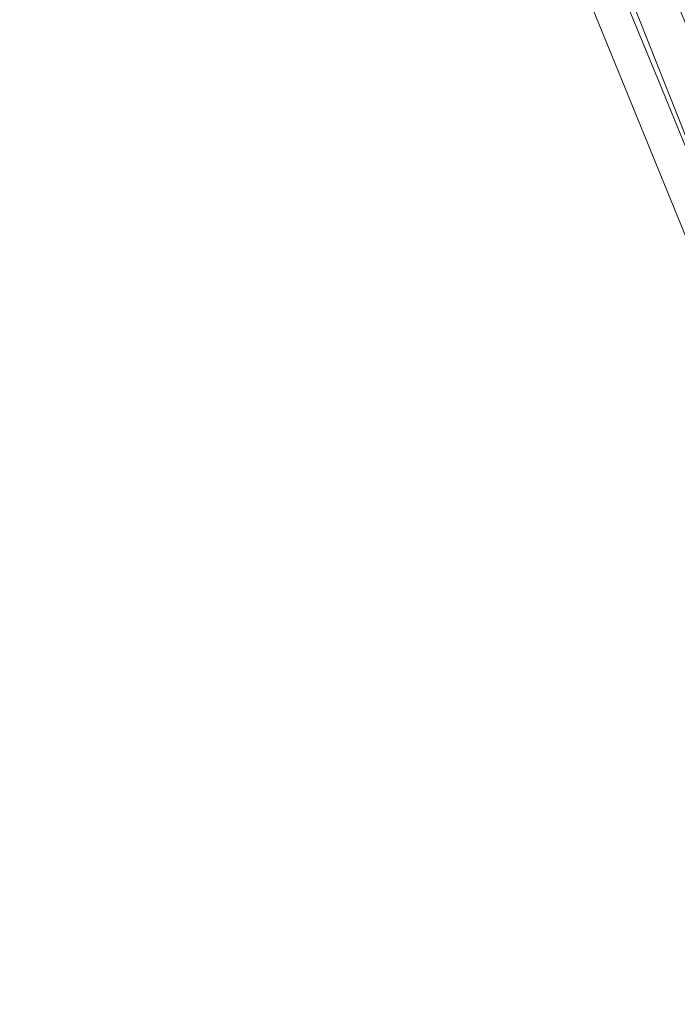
# Model space of a CAD drawing. Extents: x 184422 to 188298, y 343471 to 350189.
# Tile 311 of 513: x 186754 to 186812, y 348362 to 348448. Entities that reach past the tile are written whole.
import ezdxf

# ---------------------------------------------------------------- set-up
doc = ezdxf.new("R2010")
doc.units = 0
for name, color, linetype, lineweight in [('B-WA-GR-BOUWLAND-GV', 252, 'Continuous', 13), ('B-WA-OG-TERREIN_CULTUURSCHEIDING-GV', 252, 'Continuous', 18), ('B-WA-VH-VERHARDING_ASFALT-GV', 252, 'Continuous', 18), ('B-WA-VH-VERHARDING_GRASBETONSTEEN-GV', 252, 'Continuous', 18)]:
    doc.layers.add(name, color=color, linetype=linetype, lineweight=lineweight)

msp = doc.modelspace()

# ---------------------------------------------------------------- linework, layer by layer
at = {"layer": 'B-WA-GR-BOUWLAND-GV', "flags": 128}
msp.add_lwpolyline([(186836.638, 348361.523), (186834.987, 348370.827), (186830.091, 348386.752), (186823.902, 348401.414), (186819.295, 348412.327), (186792.306, 348478.478), (186754.228, 348574.366)], dxfattribs=at)
msp.add_lwpolyline([(186836.638, 348361.523), (186834.987, 348370.827), (186830.091, 348386.752), (186823.902, 348401.414), (186819.295, 348412.327), (186792.306, 348478.478), (186754.228, 348574.366)], dxfattribs=at)
msp.add_lwpolyline([(186836.638, 348361.523), (186834.987, 348370.827), (186830.091, 348386.752), (186823.902, 348401.414), (186819.295, 348412.327), (186792.306, 348478.478), (186754.228, 348574.366)], dxfattribs=at)
at = {"layer": 'B-WA-OG-TERREIN_CULTUURSCHEIDING-GV', "flags": 128}
msp.add_lwpolyline([(186754.228, 348574.366), (186792.306, 348478.478), (186819.295, 348412.327), (186823.902, 348401.414), (186824.845, 348401.788), (186826.528, 348402.483), (186810.246, 348442.325), (186791.699, 348487.222), (186782.404, 348509.849), (186773.024, 348532.865)], dxfattribs=at)
msp.add_lwpolyline([(186754.228, 348574.366), (186792.306, 348478.478), (186819.295, 348412.327), (186823.902, 348401.414), (186824.845, 348401.788), (186826.528, 348402.483), (186810.246, 348442.325), (186791.699, 348487.222), (186782.404, 348509.849), (186773.024, 348532.865)], dxfattribs=at)
msp.add_lwpolyline([(186754.228, 348574.366), (186792.306, 348478.478), (186819.295, 348412.327), (186823.902, 348401.414), (186824.845, 348401.788), (186826.528, 348402.483), (186810.246, 348442.325), (186791.699, 348487.222), (186782.404, 348509.849), (186773.024, 348532.865)], dxfattribs=at)
at = {"layer": 'B-WA-VH-VERHARDING_ASFALT-GV', "flags": 128}
msp.add_lwpolyline([(186830.595, 348403.67), (186817.108, 348437.291), (186813.149, 348445.993), (186803.947, 348468.601), (186794.053, 348492.303), (186784.817, 348514.746), (186777.52, 348532.588), (186771.079, 348548.676), (186766.185, 348561.75), (186763.048, 348569.267), (186761, 348575.373), (186757.375, 348574.923), (186760.472, 348566.036), (186763.031, 348559.195), (186769.686, 348542.382), (186783.492, 348509.18), (186794.009, 348483.327), (186804.001, 348459.228), (186812.751, 348437.131), (186828.909, 348398.492)], dxfattribs=at)
msp.add_lwpolyline([(186830.595, 348403.67), (186817.108, 348437.291), (186813.149, 348445.993), (186803.947, 348468.601), (186794.053, 348492.303), (186784.817, 348514.746), (186777.52, 348532.588), (186771.079, 348548.676), (186766.185, 348561.75), (186763.048, 348569.267), (186761, 348575.373), (186757.375, 348574.923), (186760.472, 348566.036), (186763.031, 348559.195), (186769.686, 348542.382), (186783.492, 348509.18), (186794.009, 348483.327), (186804.001, 348459.228), (186812.751, 348437.131), (186828.909, 348398.492)], dxfattribs=at)
msp.add_lwpolyline([(186830.595, 348403.67), (186817.108, 348437.291), (186813.149, 348445.993), (186803.947, 348468.601), (186794.053, 348492.303), (186784.817, 348514.746), (186777.52, 348532.588), (186771.079, 348548.676), (186766.185, 348561.75), (186763.048, 348569.267), (186761, 348575.373), (186757.375, 348574.923), (186760.472, 348566.036), (186763.031, 348559.195), (186769.686, 348542.382), (186783.492, 348509.18), (186794.009, 348483.327), (186804.001, 348459.228), (186812.751, 348437.131), (186828.909, 348398.492)], dxfattribs=at)
at = {"layer": 'B-WA-VH-VERHARDING_GRASBETONSTEEN-GV', "flags": 128}
for points in [[(186828.909, 348398.492), (186812.751, 348437.131), (186804.001, 348459.228), (186794.009, 348483.327), (186783.492, 348509.18), (186769.686, 348542.382), (186763.031, 348559.195), (186760.472, 348566.036), (186757.375, 348574.923), (186757.298, 348575.144), (186755.823, 348577.05)], [(186828.909, 348398.492), (186812.751, 348437.131), (186804.001, 348459.228), (186794.009, 348483.327), (186783.492, 348509.18), (186769.686, 348542.382), (186763.031, 348559.195), (186760.472, 348566.036), (186757.375, 348574.923), (186757.298, 348575.144), (186755.823, 348577.05)], [(186828.909, 348398.492), (186812.751, 348437.131), (186804.001, 348459.228), (186794.009, 348483.327), (186783.492, 348509.18), (186769.686, 348542.382), (186763.031, 348559.195), (186760.472, 348566.036), (186757.375, 348574.923), (186757.298, 348575.144), (186755.823, 348577.05)], [(186791.699, 348487.222), (186810.246, 348442.325), (186826.528, 348402.483)], [(186791.699, 348487.222), (186810.246, 348442.325), (186826.528, 348402.483)], [(186791.699, 348487.222), (186810.246, 348442.325), (186826.528, 348402.483)]]:
    msp.add_lwpolyline(points, dxfattribs=at)

doc.saveas('drawing.dxf')
